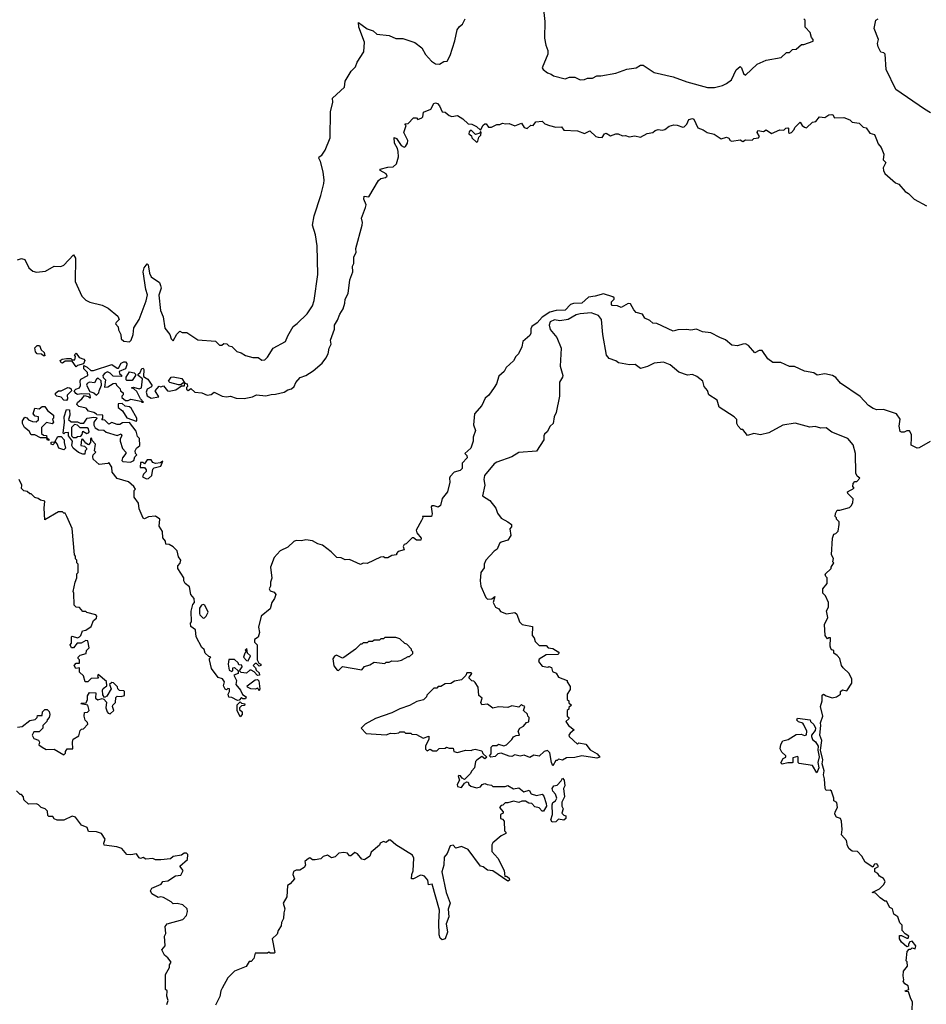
# Model space of a CAD drawing. Extents: x 2494106 to 2685573, y 758056 to 915185.
# Tile 320 of 507: x 2584172 to 2590808, y 881926 to 889129. Entities that reach past the tile are written whole.
import ezdxf

# ---------------------------------------------------------------- set-up
doc = ezdxf.new("R2010")
doc.units = 0

msp = doc.modelspace()

# ---------------------------------------------------------------- linework, layer by layer
at = {"layer": '0CON05XD'}
for points in [[(2588003.3, 889225), (2588016.2, 889115), (2588013.3, 888995), (2588023.3, 888943.3), (2588036.2, 888905), (2588036.2, 888876.2), (2587997, 888777), (2588003.6, 888763.6), (2588035, 888740), (2588061.7, 888731.7), (2588078.3, 888718.3), (2588165, 888697.5), (2588195, 888707.5), (2588235, 888707.5), (2588275, 888690), (2588305, 888692.5), (2588328.3, 888701.7), (2588365, 888702.5), (2588395, 888717.5), (2588425, 888717.5), (2588535, 888737.5), (2588615, 888767.5), (2588685, 888777.5), (2588715, 888796.7), (2588735, 888797.5), (2588815, 888742.5), (2588955, 888710), (2589055, 888673.8), (2589205, 888632), (2589256.1, 888633.9), (2589315, 888646.7), (2589345, 888663.3), (2589380.5, 888689.5), (2589415, 888762.5), (2589445, 888787.5), (2589455.9, 888775.9), (2589468.8, 888735), (2589485, 888723.8), (2589570, 888805), (2589635, 888832.5), (2589745, 888852.5), (2589785, 888890), (2589805, 888890), (2589828.3, 888911.7), (2589855, 888912.5), (2589893, 888947), (2589911.7, 888948.3), (2589978.3, 888971.7), (2589980, 888985), (2589968.3, 888998.3), (2589956.7, 889035), (2589920, 889075), (2589920, 889125), (2589910, 889135)], [(2584155, 887372.5), (2584185, 887382.5), (2584210, 887375), (2584237.5, 887315), (2584268.3, 887288.3), (2584295, 887282.5), (2584361.7, 887288.3), (2584423, 887327), (2584473, 887323), (2584495, 887333.3), (2584565, 887410), (2584580, 887385), (2584576.7, 887215), (2584626.4, 887106.4), (2584655, 887077.5), (2584685, 887062.5), (2584775, 887040), (2584818.3, 887018.3), (2584889.3, 886959.3), (2584900, 886935), (2584877.5, 886915), (2584873.9, 886903.9), (2584891.7, 886881.7), (2584895, 886860), (2584912.5, 886825), (2584913.8, 886795), (2584935, 886776.7), (2584975, 886772.5), (2584987.5, 886785), (2585002.5, 886825), (2585007.5, 886875), (2585046.7, 886935), (2585097, 887073), (2585107, 887117), (2585095.6, 887155), (2585076.1, 887283.9), (2585083.3, 887315), (2585105, 887342.5), (2585112.5, 887335), (2585122.9, 887275), (2585135, 887248.8), (2585195, 887206.7), (2585203.3, 887185), (2585206.2, 887165), (2585189.2, 887115), (2585201.2, 887001.2), (2585220.8, 886955), (2585235, 886872.5), (2585270, 886825), (2585280, 886795), (2585295, 886780), (2585321.7, 886828.3), (2585345, 886850), (2585361.7, 886841.7), (2585395, 886840), (2585475, 886786.7), (2585605, 886776.7), (2585635, 886747.5), (2585651.7, 886748.3), (2585665, 886760), (2585687, 886757), (2585703, 886743), (2585725, 886737.5), (2585761.7, 886701.7), (2585792.5, 886692.5), (2585825, 886672.5), (2585877, 886657), (2585916.7, 886656.7), (2585945, 886637.5), (2585965, 886640), (2585985, 886660), (2586027.5, 886725), (2586117.5, 886775), (2586133.3, 886816.7), (2586172.5, 886885), (2586203, 886907), (2586275, 886977.5), (2586313.9, 887036.1), (2586326.2, 887075), (2586353.9, 887266.1), (2586350, 887475), (2586338, 887555), (2586314.2, 887625), (2586327.5, 887695), (2586376.4, 887843.6), (2586398.3, 887931.7), (2586401.2, 887955), (2586393.3, 888015), (2586372.3, 888092.3), (2586360, 888115), (2586363.6, 888126.4), (2586383, 888137), (2586407.5, 888175), (2586443.3, 888265), (2586446.7, 888455), (2586463.3, 888525), (2586460, 888555), (2586548.8, 888635), (2586555, 888680), (2586597, 888753), (2586630, 888785), (2586641.7, 888818.3), (2586690, 888895), (2586696.2, 888965), (2586654, 889075), (2586651.7, 889108.3), (2586715, 889063.3), (2586758.3, 889048.3), (2586785, 889022.5), (2586875, 889013.3), (2586925, 888992.5), (2586975, 888992.5), (2587065, 888962.5), (2587115, 888922.5), (2587142.5, 888875), (2587186.1, 888826.1), (2587215, 888806.7), (2587245, 888803.3), (2587275, 888822.5), (2587300, 888825), (2587322, 888868)], [(2587322, 888868), (2587355.7, 888974.3), (2587373.8, 889055), (2587390.7, 889079.3), (2587413, 889097), (2587432.5, 889135)], [(2590838.8, 888448.8), (2590795, 888475.8), (2590585, 888619.2), (2590512.5, 888765), (2590507, 888877), (2590497.5, 888887.5), (2590475, 888892.5), (2590455, 888930), (2590450, 888955), (2590457.5, 888985), (2590426, 889065), (2590437.5, 889125), (2590455, 889136.2)], [(2585096.7, 886506.7), (2585109.3, 886499.3), (2585140, 886455), (2585136.7, 886443.3), (2585103.6, 886426.4), (2585097.5, 886405), (2585105, 886377.5), (2585135, 886360), (2585190, 886370), (2585162.5, 886415), (2585193, 886447), (2585205, 886443.3), (2585225, 886450), (2585253.6, 886413.6), (2585265, 886412.5), (2585315, 886422.5), (2585355, 886450), (2585378.3, 886451.7), (2585380, 886470), (2585365, 886470), (2585351.7, 886458.3), (2585335, 886457.5), (2585270, 886475), (2585260, 886485), (2585280, 886515), (2585295, 886517.5), (2585357.5, 886505), (2585380, 886470), (2585396.7, 886465), (2585400, 886445), (2585392.5, 886437.5), (2585392.5, 886425), (2585405, 886417.5), (2585425, 886430), (2585453.6, 886403.6), (2585505, 886398.8), (2585545, 886383.3), (2585573.6, 886386.4), (2585595, 886403.3), (2585654.2, 886374.2), (2585685, 886370), (2585715, 886376), (2585755, 886361.4), (2585815, 886357.5), (2585875, 886369.2), (2585905, 886383.8), (2585973.6, 886376.4), (2586011.7, 886388.3), (2586045, 886390), (2586106.4, 886403.6), (2586135, 886422.5), (2586160.7, 886429.3), (2586180, 886445), (2586193.8, 886475), (2586225, 886512.5), (2586265, 886526.7), (2586320.7, 886559.3), (2586385, 886616.7), (2586413, 886653), (2586430, 886685), (2586437.5, 886725), (2586452.5, 886755), (2586446.7, 886785), (2586476.7, 886865), (2586476.2, 886895), (2586498.1, 886931.9), (2586514, 886975), (2586540, 887015), (2586552.5, 887055), (2586553.3, 887085), (2586576.7, 887125), (2586587.5, 887225), (2586610, 887285), (2586607.5, 887325), (2586617.5, 887345), (2586617.5, 887395), (2586633.3, 887425), (2586631.2, 887455), (2586677.5, 887625), (2586680, 887645), (2586673.6, 887676.4), (2586703.8, 887755), (2586706.7, 887775), (2586691.2, 887815), (2586693, 887837), (2586726.4, 887833.6), (2586797.3, 887952.7), (2586815, 887966.7), (2586850, 887975), (2586862.5, 887985), (2586855, 888002.5), (2586810, 888025), (2586810, 888035), (2586865, 888050), (2586905, 888053.3), (2586930, 888075), (2586943.6, 888126.4), (2586942.5, 888165), (2586936.9, 888186.9), (2586914.2, 888225), (2586911.7, 888268.3), (2586929.5, 888259.5), (2586965, 888210), (2586985, 888197.5), (2586995, 888202.5), (2587010, 888225), (2587013.3, 888245), (2587007.5, 888255), (2586983.9, 888303.9), (2587000, 888355), (2586991.7, 888368.3), (2587015, 888370), (2587055, 888410), (2587075, 888410), (2587085, 888400), (2587115, 888410), (2587121.7, 888418.3), (2587127, 888453), (2587180, 888475), (2587203.6, 888516.4), (2587215, 888520), (2587230, 888515), (2587245, 888500), (2587263.9, 888453.9), (2587285, 888452.5), (2587315, 888427.5), (2587335, 888420), (2587375, 888427.5), (2587415, 888403.3), (2587455, 888367.5), (2587480, 888365), (2587515, 888347.5), (2587545, 888320), (2587565, 888356.7), (2587577, 888367), (2587586.4, 888366.4), (2587603, 888343), (2587625, 888342.5), (2587665, 888362.5), (2587685, 888362.5), (2587705, 888372.5), (2587727, 888367), (2587755, 888370), (2587795, 888352.5), (2587845, 888372.5), (2587865, 888340), (2587885, 888332.5), (2587913.3, 888356.7), (2587930, 888355), (2587948.3, 888381.7), (2587995, 888387.5), (2588015, 888367.5), (2588050, 888355), (2588095, 888343.8), (2588136.2, 888346.2), (2588155, 888320), (2588255, 888316.7), (2588305, 888296.7), (2588345, 888316.7), (2588387.5, 888275), (2588405, 888268.8), (2588435, 888267.5), (2588452.5, 888295), (2588465, 888298.8), (2588495, 888280), (2588535, 888293.3), (2588553, 888293), (2588585, 888280), (2588605, 888282.5), (2588631.7, 888271.7), (2588675, 888280), (2588715, 888270), (2588765, 888297.5), (2588806.2, 888303.8), (2588821.7, 888318.3), (2588845, 888326.7), (2588875, 888320), (2588893.9, 888326.1), (2588925, 888350), (2588960, 888360), (2588985, 888358.6), (2589025, 888344), (2589035, 888346.2), (2589055.8, 888364.2), (2589070.5, 888399.5), (2589095, 888407.5), (2589105, 888402.5), (2589135, 888338.8), (2589175, 888323.8), (2589203.2, 888303.2), (2589255, 888291.2), (2589305, 888258), (2589345, 888270), (2589363, 888263), (2589372.5, 888245), (2589385, 888240), (2589445, 888250), (2589465, 888237.5), (2589485, 888250), (2589531.7, 888248.3), (2589545, 888260), (2589580, 888265), (2589587.5, 888275), (2589570, 888305), (2589575, 888317.5), (2589615, 888310), (2589635, 888322.5), (2589675, 888297.5), (2589735, 888322.5), (2589765, 888320), (2589780, 888335), (2589795, 888337.5), (2589800, 888335), (2589800, 888305), (2589805, 888300), (2589820, 888305), (2589840, 888325), (2589845, 888340), (2589885, 888380), (2589900, 888355), (2589915, 888342.5), (2589931.7, 888338.3), (2589975, 888380), (2590000, 888385), (2590025, 888417.5), (2590065, 888412.5), (2590095, 888433.3), (2590115, 888436.2), (2590123, 888433), (2590135, 888410), (2590203, 888413), (2590247, 888397), (2590265, 888380), (2590315, 888372.5), (2590345, 888342.5), (2590368.3, 888338.3), (2590395, 888300), (2590429.3, 888289.3), (2590443.3, 888253.3), (2590455, 888220), (2590477.5, 888195), (2590496.4, 888146.4), (2590492.5, 888105), (2590510, 888085), (2590492.5, 888045), (2590493.3, 888025), (2590503.3, 888005), (2590582.5, 887935), (2590607.5, 887925), (2590652.3, 887872.3), (2590677.5, 887857.5), (2590717.5, 887815), (2590808.3, 887768.3)], [(2587515, 888232.5), (2587525, 888240), (2587531.2, 888268.8), (2587547.5, 888285), (2587550, 888305), (2587545, 888310), (2587540, 888300), (2587508.3, 888288.3), (2587475, 888320), (2587461.7, 888308.3), (2587460, 888295), (2587478.3, 888278.3), (2587480, 888265), (2587515, 888232.5)], [(2590699.3, 886070.7), (2590700, 886095), (2590685, 886122.5), (2590665, 886122.5), (2590645, 886111.2), (2590625, 886111.2), (2590615, 886117.5), (2590608.9, 886155), (2590616.7, 886206.7), (2590590, 886245), (2590495, 886277.5), (2590445, 886274.2), (2590417.5, 886285), (2590385, 886306.7), (2590323, 886373), (2590179.5, 886469.5), (2590145, 886512.5), (2590120, 886525), (2590065, 886537.5), (2590008.3, 886528.3), (2589985, 886546.7), (2589915, 886557.5), (2589841.7, 886591.7), (2589805, 886592.5), (2589741.7, 886621.7), (2589685, 886622.5), (2589647, 886647), (2589605, 886710), (2589585, 886710), (2589553, 886693), (2589505.9, 886745.9), (2589485, 886756.7), (2589463.6, 886756.4), (2589425, 886743.3), (2589385, 886747.5), (2589338.3, 886788.3), (2589295, 886803.8), (2589229.2, 886839.2), (2589170, 886845), (2589125, 886866), (2589085, 886856.7), (2589055, 886862.5), (2588989.3, 886860.7), (2588955, 886850), (2588835, 886907.5), (2588805, 886910), (2588785, 886927.5), (2588747.5, 886945), (2588730, 886975), (2588685, 886987.5), (2588666.4, 887006.4), (2588641.7, 887051.7), (2588625, 887052.5), (2588575, 887022.5), (2588546.1, 887036.1), (2588509.3, 887039.3), (2588502.5, 887045), (2588503.8, 887065), (2588523.3, 887085), (2588523.3, 887095), (2588512.3, 887102.3), (2588445, 887122.9), (2588384, 887106), (2588335, 887100.4), (2588285, 887054.4), (2588225, 887052.9), (2588204, 887046), (2588165, 887004.4), (2588097.3, 887002.7), (2588051.1, 886988.9), (2587996.3, 886953.7), (2587959.1, 886910.9), (2587920.8, 886885), (2587913.1, 886866.9), (2587913.8, 886835), (2587905, 886820), (2587853.3, 886775), (2587846.2, 886735), (2587823.3, 886685), (2587803.3, 886665), (2587785.9, 886634.1), (2587733.3, 886585), (2587717.5, 886555), (2587679.3, 886520.7), (2587662.5, 886465), (2587645, 886437.5), (2587605, 886382.5), (2587579.3, 886360.7), (2587555, 886307.5), (2587500, 886245), (2587493.3, 886165), (2587506.7, 886125), (2587490, 886075), (2587491.2, 886045), (2587473.3, 885995), (2587430, 885955), (2587445, 885940), (2587446.7, 885925), (2587410, 885885), (2587410, 885845), (2587395, 885830), (2587351.7, 885818.3), (2587323, 885787), (2587317.5, 885775), (2587320, 885745), (2587303.3, 885675), (2587263, 885627), (2587252.5, 885575), (2587235, 885562.5), (2587205, 885572.5), (2587188.3, 885571.7), (2587182.5, 885565), (2587191.2, 885515), (2587186.4, 885493.6), (2587120, 885495), (2587122.5, 885485), (2587113.3, 885465), (2587072.5, 885395), (2587077.5, 885375), (2587110, 885335), (2587108.3, 885321.7), (2587075, 885322.5), (2587055, 885337.5), (2587045, 885337.5), (2587000, 885295), (2586985, 885290), (2586977.5, 885275), (2586985, 885250), (2586941.7, 885238.3), (2586930, 885225), (2586930, 885215), (2586895, 885210), (2586865, 885192.5), (2586845, 885192.5), (2586835, 885200), (2586813, 885197), (2586715, 885150), (2586685, 885152.5), (2586665, 885142.5), (2586585, 885180), (2586555, 885177.5), (2586525, 885193.3), (2586494.1, 885194.1), (2586451.2, 885235), (2586387.5, 885285), (2586354, 885294), (2586315, 885316.7), (2586265, 885323.3), (2586235, 885316.7), (2586195, 885320), (2586177, 885313), (2586135, 885270), (2586077.7, 885242.3), (2586034.3, 885195.7), (2586007.5, 885125), (2586016, 885044), (2586007.5, 885015), (2586007.5, 884985), (2585997.5, 884965), (2586005, 884950), (2586035, 884940), (2586047.5, 884925), (2586037.5, 884895), (2586016.7, 884865), (2586005, 884820), (2585940, 884765), (2585920, 884685), (2585926.2, 884645), (2585917.5, 884612.5), (2585890, 884595), (2585890, 884575), (2585910, 884555), (2585910, 884445), (2585921.7, 884421.7), (2585937.5, 884415), (2585937.5, 884405), (2585925, 884400), (2585905, 884420), (2585895, 884420), (2585880, 884405), (2585898.3, 884388.3), (2585901.7, 884371.7), (2585925, 884350), (2585927, 884333), (2585911.7, 884331.7), (2585888.3, 884358.3), (2585865, 884370), (2585855, 884370), (2585831.7, 884348.3), (2585793, 884353), (2585780, 884365), (2585800, 884395), (2585798.3, 884408.3), (2585775, 884410), (2585770, 884425), (2585745, 884447.5), (2585701.7, 884448.3), (2585697.5, 884415), (2585705, 884370), (2585725, 884360), (2585731.7, 884368.3), (2585732.5, 884387.5), (2585745, 884390), (2585770, 884365), (2585770, 884345), (2585740, 884335), (2585757.5, 884295), (2585752.5, 884265), (2585787.5, 884225), (2585801.7, 884191.7), (2585830, 884175), (2585825, 884160), (2585805, 884160), (2585795, 884170), (2585778.3, 884151.7), (2585765, 884147.5), (2585725, 884170), (2585703.6, 884173.6), (2585697.5, 884195), (2585707.5, 884215), (2585707.5, 884235), (2585695, 884237.5), (2585685, 884227.5), (2585675, 884232.5), (2585662.5, 884255), (2585670, 884285), (2585657, 884307), (2585625, 884317.5), (2585575, 884382.5), (2585560, 884445), (2585560, 884455), (2585570, 884465), (2585555, 884470), (2585530, 884495), (2585522.5, 884522.5), (2585505, 884537.5), (2585463.3, 884615), (2585457.5, 884665), (2585425, 884690), (2585422.5, 884715), (2585430, 884725), (2585427, 884803), (2585438.3, 884851.7), (2585450, 884865), (2585447.5, 884895), (2585423.3, 884925), (2585415, 884980), (2585383.3, 885005), (2585373.3, 885025), (2585372.5, 885045), (2585330, 885115), (2585330, 885135), (2585345.9, 885154.1), (2585350, 885175), (2585335, 885200), (2585323.6, 885243.6), (2585295, 885273.3), (2585265, 885290), (2585241.7, 885291.7), (2585240, 885315), (2585218.3, 885338.3), (2585217.5, 885385), (2585193.3, 885425), (2585197.5, 885475), (2585165, 885497.5), (2585115, 885492.5), (2585085, 885477.5), (2585075, 885482.5), (2585045, 885550), (2585041.7, 885591.7), (2585010, 885635), (2585010, 885685), (2585020, 885695), (2585007.5, 885715), (2584967.7, 885747.7), (2584885, 885772.5), (2584849.3, 885819.3), (2584846.4, 885856.4), (2584825, 885890), (2584817.5, 885882.5), (2584754.2, 885874.2), (2584710, 885915), (2584707, 885933), (2584710, 885945), (2584730, 885965), (2584720, 885975), (2584727.5, 886025), (2584701.7, 886051.7), (2584698.3, 886068.3), (2584690, 886065), (2584690, 886035), (2584675, 886020), (2584655, 886030), (2584635, 886060), (2584623, 886057), (2584620, 886015), (2584645, 886010), (2584660, 885995), (2584660, 885985), (2584650, 885975), (2584648.3, 885951.7), (2584635, 885950), (2584601.7, 885961.7), (2584562.5, 885995), (2584552.5, 886015), (2584557, 886047), (2584530, 886085), (2584528.3, 886108.3), (2584502.5, 886107.5), (2584495, 886100), (2584490, 886105), (2584500, 886185), (2584497.5, 886225), (2584515, 886277.5), (2584536.7, 886275), (2584538.8, 886235), (2584530, 886205), (2584548.3, 886188.3), (2584595, 886187.5), (2584615, 886177.5), (2584641.7, 886178.3), (2584666.4, 886213.6), (2584715, 886222.5), (2584735, 886220), (2584737, 886213), (2584713.3, 886185), (2584713.9, 886163.9), (2584725, 886142.5), (2584748.3, 886128.3), (2584787, 886127), (2584805, 886112.5), (2584885, 886087.5), (2584915, 886100), (2584920, 886085), (2584908.3, 886061.7), (2584907.5, 886045), (2584923, 885993), (2584947.5, 885965), (2584947.5, 885955), (2584923.8, 885925), (2584920, 885905), (2584926.4, 885896.4), (2584983, 885893), (2585006.4, 885903.6), (2585015, 885930), (2585030, 885945), (2585020, 885955), (2585017.5, 885975), (2585027.5, 885995), (2585050, 886015), (2585047.5, 886065), (2585035, 886080), (2585025, 886120), (2584975, 886182.5), (2584925, 886180), (2584905, 886167.5), (2584885, 886167.5), (2584845, 886182.5), (2584825, 886170), (2584795, 886200), (2584771.7, 886201.7), (2584780, 886215), (2584780, 886235), (2584737.5, 886237.5), (2584733, 886243), (2584715, 886256.7), (2584676.4, 886266.4), (2584658.3, 886288.3), (2584605, 886300), (2584590, 886315), (2584595, 886327.5), (2584627.5, 886355), (2584645, 886380), (2584671.7, 886371.7), (2584685, 886360), (2584690, 886365), (2584685, 886390), (2584625, 886392.5), (2584595, 886387.5), (2584582.5, 886395), (2584570, 886415), (2584583, 886427), (2584610, 886435), (2584617.5, 886452.5), (2584613.8, 886486.2), (2584620, 886500), (2584670, 886525), (2584668.3, 886548.3), (2584640, 886575), (2584641.7, 886598.3), (2584665, 886587.5), (2584693, 886563), (2584713, 886563), (2584845, 886606.2), (2584885, 886580), (2584895, 886580), (2584913.6, 886616.4), (2584933.9, 886626.1), (2584946.7, 886625), (2584956, 886615), (2584956.2, 886605), (2584946.2, 886573.8), (2584900, 886555), (2584901.7, 886541.7), (2584920, 886525), (2584915, 886520), (2584855, 886522.5), (2584835, 886542.5), (2584815, 886552.5), (2584795, 886542.5), (2584780, 886525), (2584781.7, 886511.7), (2584800, 886495), (2584791.7, 886441.7), (2584816.4, 886443.6), (2584855, 886467.5), (2584875, 886470), (2584880, 886455), (2584908.3, 886428.3), (2584910, 886415), (2584928.3, 886398.3), (2584930, 886385), (2584920, 886375), (2584920, 886365), (2584945, 886342.5), (2584965, 886342.5), (2584985, 886352.5), (2585057.5, 886337.5), (2585065, 886330), (2585078.3, 886331.7), (2585056.7, 886356.7), (2585029.3, 886409.3), (2585008.3, 886428.3), (2584990, 886435), (2585005, 886440), (2585045, 886427.5), (2585062.5, 886435), (2585071.7, 886501.7), (2585040, 886525), (2585040, 886535), (2585052.5, 886547.5), (2585065, 886577.5), (2585075, 886580), (2585079.3, 886569.3), (2585078.3, 886518.3), (2585096.7, 886506.7)], [(2590271.7, 886018.3), (2590232.5, 886065), (2590115, 886110.8), (2590075, 886144.2), (2590035, 886140.8), (2589995, 886152.5), (2589955, 886149.2), (2589847, 886177), (2589757.7, 886162.3), (2589655, 886107.5), (2589595, 886092.5), (2589545, 886102.5), (2589498.3, 886088.3), (2589465, 886130), (2589451.7, 886131.7), (2589430, 886155), (2589420, 886175), (2589420, 886205), (2589400, 886225), (2589291.2, 886295), (2589276.7, 886345), (2589216.2, 886385), (2589205.7, 886415.7), (2589182.5, 886445), (2589172.5, 886485), (2589128.3, 886518.3), (2589095, 886532.9), (2589058.8, 886528.8), (2588995, 886551.2), (2588932.5, 886605), (2588885, 886623.3), (2588815, 886617.5), (2588767, 886593), (2588715, 886576.7), (2588675.8, 886605.8), (2588633.9, 886603.9), (2588555, 886620), (2588534, 886634), (2588485, 886650), (2588466, 886675), (2588438.8, 886825), (2588431.2, 886935), (2588408, 886965), (2588355, 886984.4), (2588275, 886976.8), (2588245, 886971.2), (2588185, 886936.7), (2588125, 886926.9), (2588085, 886934.2), (2588055, 886918), (2588046, 886895), (2588053.4, 886863.4), (2588104.2, 886805), (2588133.8, 886725), (2588126.7, 886595), (2588146, 886525), (2588145.8, 886514.2), (2588123.6, 886476.4), (2588122.5, 886375), (2588097.5, 886255), (2588082.5, 886225), (2588077.5, 886175), (2588053.3, 886155), (2588032.5, 886115), (2588013.3, 886096.7), (2588007.5, 886085), (2588007.5, 886055), (2587955, 885972.5), (2587825, 885963.3), (2587775, 885930), (2587665, 885892), (2587645, 885878.8), (2587573.8, 885795), (2587568.8, 885765), (2587576.7, 885725), (2587560, 885645), (2587611.7, 885611.7), (2587656.7, 885555), (2587669.3, 885519.3), (2587695, 885482.5), (2587745, 885456.7), (2587772.5, 885435), (2587771.7, 885418.3), (2587760, 885405), (2587767.5, 885355), (2587745, 885322.5), (2587695, 885307.5), (2587683.9, 885296.1), (2587667.5, 885255), (2587645, 885240), (2587582.5, 885175), (2587572.5, 885145), (2587571.7, 885118.3), (2587546.7, 885085), (2587542.5, 885025), (2587547.5, 884985), (2587583.3, 884903.3), (2587595, 884890), (2587627.5, 884892.5), (2587648.3, 884908.3), (2587637.5, 884865), (2587655, 884832.5), (2587679.3, 884819.3), (2587690.7, 884800.7), (2587735, 884782.5), (2587795, 884792.5), (2587810.7, 884780.7), (2587830, 884725), (2587850, 884705), (2587925, 884690), (2587923, 884623), (2587937, 884607), (2587945, 884580), (2587975, 884550), (2588025, 884550), (2588040, 884535), (2588075, 884530), (2588112.5, 884505), (2588120, 884495), (2588110, 884485), (2588025, 884483.3), (2587975, 884450), (2587970, 884435), (2587995, 884400), (2588037, 884393), (2588045, 884397.5), (2588065, 884390), (2588071.7, 884361.7), (2588098.3, 884348.3), (2588115, 884320), (2588180, 884295), (2588180, 884285), (2588201.7, 884251.7), (2588201.7, 884228.3), (2588180, 884195), (2588180, 884155), (2588190, 884145), (2588191.7, 884131.7), (2588210, 884115), (2588191.7, 884098.3), (2588190, 884085), (2588180, 884075), (2588180, 884035), (2588190, 884025), (2588190, 884015), (2588170, 883995), (2588187.5, 883965), (2588230, 883935), (2588200.7, 883909.3), (2588190, 883895), (2588192.5, 883885), (2588255, 883830), (2588265, 883840), (2588315, 883830), (2588347, 883787), (2588399.3, 883759.3), (2588417, 883733), (2588395, 883727.5), (2588285, 883743.3), (2588235, 883732.5), (2588175, 883730), (2588145, 883712.5), (2588115, 883720), (2588105, 883710), (2588095, 883710), (2588075, 883670), (2588063.3, 883695), (2588051.2, 883765), (2588035, 883782.5), (2588010, 883775), (2587975, 883742.5), (2587935, 883747.5), (2587905, 883732.5), (2587865, 883747.5), (2587835, 883742.5), (2587795, 883750), (2587775, 883740), (2587755, 883741.2), (2587695, 883762.5), (2587671.7, 883758.3), (2587651.7, 883738.3), (2587620, 883735), (2587610, 883745), (2587621.7, 883758.3), (2587621.7, 883808.3), (2587635, 883820), (2587665, 883820), (2587675, 883830), (2587715, 883817.5), (2587735, 883823.3), (2587775, 883862.5), (2587785, 883882.5), (2587805, 883892.5), (2587830, 883895), (2587820, 883925), (2587832.5, 883945), (2587858.3, 883961.7), (2587881.7, 883988.3), (2587898.3, 883991.7), (2587900, 884025), (2587890, 884035), (2587888.3, 884048.3), (2587860, 884075), (2587870, 884105), (2587851.7, 884111.7), (2587845, 884120), (2587825, 884100), (2587775, 884110), (2587745, 884097.5), (2587675, 884102.5), (2587635, 884093.3), (2587595, 884122.5), (2587555, 884117.5), (2587547.5, 884135), (2587557.5, 884165), (2587532.5, 884185), (2587527.5, 884245), (2587505, 884280), (2587495, 884290), (2587481.7, 884291.7), (2587460, 884315), (2587480, 884345), (2587475, 884350), (2587445, 884350), (2587438.3, 884331.7), (2587405, 884300), (2587355, 884290), (2587327, 884273), (2587285, 884270), (2587255, 884250), (2587235, 884250), (2587225, 884240), (2587201.7, 884238.3), (2587151.7, 884188.3), (2587150, 884175), (2587127, 884153), (2587078.3, 884141.7), (2587025, 884112.5), (2586955, 884087.5), (2586895, 884057.5), (2586775, 884016.7), (2586700, 883975), (2586670, 883945), (2586708.3, 883908.3), (2586855, 883897.5), (2586885, 883910), (2586915, 883907.5), (2586947, 883913), (2586955, 883920), (2586985, 883920), (2586995, 883910), (2587035, 883910), (2587043, 883903), (2587075, 883900), (2587125, 883872.5), (2587167, 883887), (2587167.5, 883865), (2587142.5, 883815), (2587143, 883793), (2587155, 883780), (2587175, 883792.5), (2587195, 883780), (2587225, 883780), (2587243, 883797), (2587285, 883800), (2587295, 883807.5), (2587315, 883800), (2587345, 883800), (2587350, 883775), (2587375, 883767.5), (2587433.6, 883786.4), (2587475, 883782.5), (2587485, 883787.5), (2587505, 883792.5), (2587555, 883780), (2587561.7, 883761.7), (2587590, 883735), (2587575, 883722.5), (2587555, 883740), (2587517, 883713), (2587507.5, 883702.5), (2587500, 883655), (2587480, 883635), (2587468.3, 883611.7), (2587428.3, 883571.7), (2587410, 883580), (2587398.3, 883598.3), (2587385, 883600), (2587380, 883595), (2587390, 883565), (2587372.5, 883535), (2587375, 883520), (2587405, 883512.5), (2587427, 883543), (2587445, 883552.5), (2587455, 883550), (2587460, 883535), (2587473, 883523), (2587515, 883510), (2587545, 883517.5), (2587557.5, 883535), (2587575, 883542.5), (2587593, 883533), (2587625, 883530), (2587635, 883520), (2587725, 883520), (2587745, 883527.5), (2587785, 883503.3), (2587825, 883510), (2587860.7, 883480.7), (2587901.7, 883491.7), (2587916.4, 883466.4), (2587955, 883453.3), (2587995, 883462.5), (2588008, 883448), (2588026.2, 883395), (2588028, 883375), (2588005, 883340), (2587995, 883340), (2587975, 883362.5), (2587941.7, 883371.7), (2587920, 883395), (2587898.3, 883398.3), (2587875, 883413.3), (2587847, 883413), (2587825, 883402.5), (2587785, 883413.3), (2587745, 883400), (2587725, 883400), (2587708.3, 883381.7), (2587695, 883380), (2587683, 883367), (2587710, 883335), (2587710, 883325), (2587690, 883315), (2587690, 883285), (2587705, 883280), (2587717, 883267), (2587720, 883195), (2587730, 883185), (2587730, 883175), (2587695, 883157.5), (2587633.6, 883106.4), (2587627, 883093), (2587626.7, 883045), (2587672, 882995), (2587716.7, 882905), (2587721.7, 882861.7), (2587735, 882862.5), (2587755, 882850), (2587757.5, 882835), (2587745, 882827.5), (2587635, 882903.3), (2587595, 882907.5), (2587565, 882932.5), (2587545, 882937.5), (2587455, 883057.5), (2587405, 883080), (2587365, 883067.5), (2587345, 883090), (2587323.6, 883086.4), (2587300.7, 883029.3), (2587278.3, 883001.7), (2587275.8, 882945), (2587261.4, 882895), (2587293.9, 882743.9), (2587322.5, 882665), (2587307, 882623), (2587312.5, 882565), (2587292, 882515), (2587303.3, 882455), (2587286.1, 882403.9), (2587265, 882397.5), (2587249.3, 882409.3), (2587242, 882435), (2587238.6, 882525), (2587244.2, 882615), (2587190, 882805), (2587165, 882800), (2587160, 882835), (2587135, 882862.5), (2587119.3, 882869.3), (2587105, 882870), (2587055, 882843.8), (2587040, 882845), (2587041.2, 882875), (2587052.5, 882902.5), (2587057.5, 882995), (2587046.1, 883016.1), (2586925, 883092.5), (2586885, 883127.5), (2586873, 883127), (2586855, 883110), (2586835, 883117.5), (2586810, 883105), (2586805, 883090), (2586745, 883040), (2586735, 883010), (2586695, 882983.8), (2586675, 882987.5), (2586645, 883027.5), (2586625, 883037.5), (2586595, 883012.5), (2586585, 883012.5), (2586570.7, 883030.7), (2586545, 883037.5), (2586508.3, 883031.7), (2586480, 883005), (2586455, 882996.7), (2586425, 883017.5), (2586393, 883007), (2586375, 882990), (2586335, 882982.5), (2586315, 882982.5), (2586295, 882997.5), (2586285, 882992.5), (2586258.3, 882971.7), (2586262.5, 882945), (2586253, 882927), (2586221.7, 882908.3), (2586195, 882906.7), (2586175, 882897.5), (2586170, 882875), (2586182.5, 882845), (2586151.7, 882808.3), (2586132.5, 882795), (2586127, 882713), (2586100, 882665), (2586113.3, 882625), (2586103.9, 882596.1), (2586102.5, 882555), (2586087.5, 882525), (2586085, 882500), (2586063.3, 882466.7), (2586055, 882440), (2586020, 882405), (2586040, 882305), (2586035, 882300), (2586005, 882300), (2585995, 882307.5), (2585985, 882300), (2585895, 882300), (2585885, 882260), (2585865, 882240), (2585851.7, 882238.3), (2585828.3, 882201.7), (2585745, 882167.5), (2585695, 882120), (2585653.3, 882045)], [(2584355, 886670), (2584345, 886670), (2584331.7, 886681.7), (2584300, 886685), (2584288.3, 886698.3), (2584281.7, 886728.3), (2584300, 886745), (2584316.4, 886746.4), (2584330, 886715), (2584350, 886695), (2584355, 886670)], [(2584585, 886590), (2584555, 886630), (2584505, 886630), (2584485, 886617.5), (2584475, 886620), (2584467.5, 886635), (2584483.6, 886646.4), (2584515, 886650), (2584545, 886650), (2584555, 886640), (2584575, 886640), (2584580, 886665), (2584572.5, 886677.5), (2584585, 886690), (2584607, 886657), (2584640, 886645), (2584647.5, 886635), (2584638.3, 886611.7), (2584595, 886600), (2584585, 886590)], [(2584735, 886382.5), (2584751.7, 886398.3), (2584752.5, 886415), (2584770, 886455), (2584767.5, 886487.5), (2584746.7, 886506.7), (2584735, 886500), (2584718.3, 886471.7), (2584683, 886477), (2584665, 886467.5), (2584660, 886455), (2584685, 886410), (2584715, 886400), (2584735, 886382.5)], [(2584995, 886490), (2584955, 886490), (2584950, 886495), (2584950, 886515), (2584975, 886552.5), (2585010, 886545), (2585020, 886535), (2585020, 886525), (2584995, 886490)], [(2584515, 886342.5), (2584495, 886346.7), (2584475, 886366.7), (2584443.9, 886373.9), (2584433.3, 886385), (2584433.9, 886396.1), (2584455, 886413.3), (2584476.4, 886413.6), (2584525, 886437.5), (2584537, 886437), (2584548.3, 886428.3), (2584550, 886415), (2584518.3, 886381.7), (2584522.5, 886355), (2584515, 886342.5)], [(2584385, 886050), (2584372.5, 886055), (2584370, 886070), (2584325, 886070), (2584281.7, 886091.7), (2584255, 886092.5), (2584240, 886120), (2584207, 886147), (2584193.3, 886175), (2584191.2, 886195), (2584208.3, 886221.7), (2584225, 886217.5), (2584235, 886202.5), (2584265, 886190), (2584291.7, 886188.3), (2584308.3, 886201.7), (2584310, 886225), (2584285, 886227.5), (2584270, 886245), (2584283, 886287), (2584315, 886282.5), (2584335, 886300), (2584355, 886300), (2584375, 886270), (2584420, 886235), (2584420, 886215), (2584412.5, 886207.5), (2584420, 886185), (2584408.3, 886171.7), (2584368.3, 886181.7), (2584332.5, 886145), (2584331.7, 886101.7), (2584345, 886090), (2584368.3, 886088.3), (2584370, 886070), (2584385, 886060), (2584385, 886050)], [(2585025, 886192.5), (2585030, 886195), (2585030, 886215), (2584987.7, 886287.7), (2584975, 886296.7), (2584943, 886303), (2584921.7, 886321.7), (2584891.7, 886318.3), (2584893, 886293), (2584925, 886267.5), (2584955, 886217.5), (2585025, 886192.5)], [(2584585, 886072.5), (2584595, 886080), (2584618.3, 886081.7), (2584630, 886095), (2584635, 886120), (2584663, 886103), (2584675, 886107.5), (2584680, 886115), (2584676, 886136), (2584665, 886142.5), (2584615, 886142.5), (2584595, 886162.5), (2584571.7, 886168.3), (2584550, 886145), (2584550, 886085), (2584562.5, 886072.5), (2584585, 886072.5)], [(2584495, 885982.5), (2584457.5, 885995), (2584446.7, 886026.7), (2584435, 886040), (2584415, 886020), (2584402.5, 886025), (2584401.7, 886038.3), (2584430, 886040), (2584450.7, 886079.3), (2584475, 886080), (2584497.5, 886055), (2584496.7, 886035), (2584507.5, 885995), (2584495, 885982.5)], [(2590835, 886043.3), (2590755, 885996.7), (2590740, 885995), (2590696.4, 886016.4), (2590699.3, 886070.7)], [(2590703.3, 881885), (2590706.7, 881945), (2590693.3, 881965), (2590678.3, 882018.3), (2590655, 882020), (2590652.5, 882025), (2590680, 882035), (2590675, 882060), (2590650, 882075), (2590637.5, 882095), (2590642.5, 882105), (2590637.5, 882135), (2590640.7, 882169.3), (2590670, 882205), (2590667, 882237), (2590660, 882245), (2590668.3, 882311.7), (2590681.7, 882328.3), (2590695, 882330), (2590705, 882340), (2590725, 882332.5), (2590730, 882355), (2590705, 882387.5), (2590687, 882383), (2590677.5, 882365), (2590678.3, 882351.7), (2590665, 882347.5), (2590625, 882380), (2590610, 882405), (2590611.7, 882428.3), (2590625, 882430), (2590665, 882410), (2590675, 882410), (2590680, 882425), (2590651.7, 882441.7), (2590630, 882465), (2590630, 882505), (2590613, 882523), (2590600, 882565), (2590570, 882585), (2590560, 882625), (2590540, 882635), (2590515, 882680), (2590505, 882680), (2590470, 882705), (2590435, 882740), (2590410, 882745), (2590465, 882770), (2590496.4, 882803.6), (2590507.5, 882825), (2590495, 882847.5), (2590465, 882863.3), (2590453.3, 882883.3), (2590430, 882895), (2590431.2, 882918.8), (2590457.5, 882935), (2590452.5, 882945), (2590445, 882952.5), (2590428.3, 882951.7), (2590415, 882930), (2590360, 882965), (2590335, 883010), (2590303, 883043), (2590265, 883047.5), (2590243.6, 883063.6), (2590231.2, 883085), (2590223.3, 883125), (2590187.5, 883165), (2590192.5, 883205), (2590187.5, 883265), (2590180, 883285), (2590150, 883295), (2590137, 883317), (2590140, 883335), (2590156.7, 883365), (2590151.7, 883401.7), (2590130, 883415), (2590130, 883435), (2590112.5, 883485), (2590103, 883493), (2590075, 883490), (2590066.2, 883505), (2590063.3, 883575), (2590056, 883605), (2590058.8, 883635), (2590046, 883685), (2590051.2, 883715), (2590033.3, 883785), (2590042.5, 883855), (2590027.5, 883895), (2590036.1, 883966.1), (2590033.9, 883986.1), (2590050, 884035), (2590032.9, 884105), (2590044, 884145), (2590045, 884186.7), (2590056, 884196), (2590075, 884182.5), (2590118.3, 884168.3), (2590150, 884175), (2590180, 884195), (2590180, 884215), (2590193, 884227), (2590225, 884220), (2590262.5, 884275), (2590262.5, 884305), (2590242.5, 884345), (2590197.7, 884387.7), (2590186.7, 884405), (2590173.3, 884455), (2590155, 884477.5), (2590130, 884495), (2590130, 884515), (2590115, 884520), (2590109.3, 884529.3), (2590103.8, 884545), (2590106, 884606), (2590095, 884607.5), (2590085, 884600), (2590066.7, 884625), (2590063.3, 884705), (2590087.5, 884755), (2590077.5, 884805), (2590091.7, 884831.7), (2590092.5, 884865), (2590070, 884915), (2590050, 884935), (2590050, 884965), (2590082.5, 885005), (2590082.5, 885045), (2590072.5, 885055), (2590068.3, 885071.7), (2590110, 885115), (2590110, 885125), (2590130, 885155), (2590122.5, 885162.5), (2590127, 885187), (2590112.5, 885215), (2590120, 885335), (2590130, 885365), (2590145, 885370), (2590161.7, 885388.3), (2590170, 885435), (2590170, 885455), (2590150, 885475), (2590150, 885485), (2590140, 885495), (2590143, 885517), (2590155, 885540), (2590175, 885540), (2590245, 885560), (2590258.3, 885571.7), (2590270, 885595), (2590272.5, 885625), (2590233.6, 885663.6), (2590230, 885675), (2590278.3, 885701.7), (2590270, 885715), (2590273, 885737), (2590285, 885750), (2590298.3, 885751.7), (2590320, 885775), (2590300.7, 885790.7), (2590290.7, 885810.7), (2590290, 885955), (2590271.7, 886018.3)], [(2585100.7, 885770.7), (2585115, 885772.5), (2585140, 885795), (2585145, 885840), (2585155, 885850), (2585205, 885862.5), (2585218.3, 885898.3), (2585202.5, 885887.5), (2585165, 885882.5), (2585145, 885890), (2585135, 885910), (2585105, 885910), (2585085, 885880), (2585075, 885890), (2585055, 885890), (2585053.9, 885853.9), (2585085, 885852.5), (2585097.5, 885835), (2585097.5, 885825), (2585077.5, 885805), (2585070, 885785), (2585100.7, 885770.7)], [(2584155, 883952.5), (2584190.7, 883959.3), (2584245, 884002.5), (2584285, 884010), (2584300, 884025), (2584301.7, 884038.3), (2584335, 884040), (2584337.5, 884065), (2584355, 884082.5), (2584371.7, 884081.7), (2584387, 884067), (2584392.5, 884045), (2584387.5, 884025), (2584371.7, 884008.3), (2584370, 883995), (2584340, 883965), (2584340, 883945), (2584315, 883920), (2584275, 883920), (2584262.5, 883895), (2584275, 883870), (2584309.3, 883859.3), (2584317.5, 883845), (2584312.5, 883825), (2584335, 883807.5), (2584365, 883790), (2584425, 883792.5), (2584495, 883750), (2584507, 883763), (2584507.5, 883775), (2584520, 883795), (2584560, 883795), (2584557.5, 883845), (2584562.5, 883865), (2584605, 883890), (2584615, 883930), (2584625, 883940), (2584638.3, 883941.7), (2584670, 883975), (2584668.3, 883988.3), (2584650, 884005), (2584642.5, 884035), (2584645, 884060), (2584667, 884063), (2584680, 884075), (2584670, 884115), (2584620, 884125), (2584625, 884130), (2584658.3, 884131.7), (2584667.5, 884155), (2584668.3, 884181.7), (2584681.7, 884208.3), (2584730, 884205), (2584727.5, 884165), (2584743, 884153), (2584775, 884162.5), (2584788.3, 884158.3), (2584807, 884137), (2584802.5, 884095), (2584812.5, 884065), (2584820, 884055), (2584835, 884050), (2584860, 884075), (2584850, 884105), (2584852.5, 884115), (2584872.5, 884135), (2584875, 884170), (2584885, 884180), (2584915, 884177.5), (2584940, 884185), (2584940, 884215), (2584935, 884220), (2584901.7, 884221.7), (2584890, 884235), (2584888.3, 884248.3), (2584858.3, 884278.3), (2584845, 884280), (2584830, 884265), (2584840, 884235), (2584809.3, 884180.7), (2584791.7, 884171.7), (2584780.7, 884190.7), (2584777.5, 884225), (2584783.6, 884236.4), (2584810, 884255), (2584807, 884287), (2584745, 884340), (2584740, 884325), (2584748.3, 884311.7), (2584695, 884310), (2584670, 884285), (2584650, 884285), (2584638.3, 884328.3), (2584610, 884355), (2584608.3, 884388.3), (2584583, 884383), (2584570, 884405), (2584585, 884422.5), (2584608.3, 884421.7), (2584610, 884445), (2584600, 884455), (2584600, 884465), (2584615, 884480), (2584658.3, 884491.7), (2584660, 884515), (2584680, 884535), (2584670, 884585), (2584655, 884587.5), (2584621.7, 884568.3), (2584593, 884567), (2584566.4, 884533.6), (2584550, 884535), (2584540, 884555), (2584551.7, 884568.3), (2584550, 884615), (2584555, 884620), (2584595, 884607.5), (2584610, 884615), (2584620, 884625), (2584631.7, 884658.3), (2584655, 884662.5), (2584695, 884690), (2584712.5, 884735), (2584735, 884750), (2584737.5, 884765), (2584730, 884775), (2584663, 884793), (2584655, 884800), (2584635, 884800), (2584608.3, 884828.3), (2584585, 884832.5), (2584570, 884845), (2584567.5, 884935), (2584562.5, 884945), (2584577.5, 885015), (2584590, 885045), (2584590, 885075), (2584600, 885085), (2584600, 885145), (2584590, 885155), (2584590, 885175), (2584580, 885185), (2584580, 885205), (2584572.5, 885215), (2584556.4, 885406.4), (2584517.5, 885495), (2584505, 885520), (2584495, 885520), (2584485, 885530), (2584455, 885530), (2584355, 885470), (2584350, 885555), (2584356.1, 885606.1), (2584323, 885613), (2584307, 885627), (2584283, 885633), (2584255, 885660), (2584245, 885660), (2584227, 885677), (2584203, 885683), (2584185, 885700), (2584187.5, 885725), (2584166.7, 885765)], [(2585515, 884750), (2585525, 884752.5), (2585537.5, 884765), (2585550, 884795), (2585527, 884847), (2585515, 884850), (2585503.6, 884846.4), (2585487.5, 884825), (2585487.5, 884785), (2585490, 884775), (2585515, 884750)], [(2586505, 884367.5), (2586535, 884397.5), (2586675, 884372.5), (2586695, 884397.5), (2586735, 884410), (2586765, 884430), (2586845, 884420), (2586855, 884430), (2586875, 884430), (2586895, 884440), (2586935, 884437.5), (2586967, 884443), (2587015, 884470), (2587025, 884470), (2587048.3, 884491.7), (2587050, 884505), (2587040, 884515), (2587040, 884525), (2587005, 884560), (2586990, 884565), (2586955, 884600), (2586925, 884610), (2586845, 884610), (2586835, 884600), (2586815, 884600), (2586805, 884590), (2586765, 884590), (2586755, 884580), (2586725, 884580), (2586715, 884570), (2586685, 884570), (2586675, 884560), (2586665, 884560), (2586630, 884525), (2586545, 884462.5), (2586535, 884457.5), (2586489.3, 884480.7), (2586475, 884473.3), (2586463.9, 884453.9), (2586471.2, 884401.2), (2586495, 884370), (2586505, 884367.5)], [(2585845, 884440), (2585860, 884475), (2585840, 884495), (2585835, 884530), (2585823, 884517), (2585830, 884505), (2585820, 884495), (2585810, 884465), (2585831.7, 884441.7), (2585845, 884440)], [(2585925, 884220), (2585915, 884240), (2585895, 884232.5), (2585863.6, 884233.6), (2585840, 884245), (2585837.5, 884255), (2585895, 884300), (2585911.7, 884301.7), (2585921.7, 884291.7), (2585930, 884235), (2585925, 884220)], [(2585785, 884030), (2585762.5, 884075), (2585763, 884117), (2585785, 884140), (2585795, 884130), (2585820, 884125), (2585818.3, 884111.7), (2585795, 884110), (2585780, 884095), (2585781.7, 884081.7), (2585800, 884065), (2585800, 884045), (2585785, 884030)], [(2590005, 883620), (2589975, 883672.5), (2589877, 883687), (2589870, 883695), (2589870, 883735), (2589865, 883740), (2589831.7, 883728.3), (2589830, 883695), (2589825, 883692.5), (2589795, 883693.3), (2589753.3, 883683.3), (2589743.6, 883693.6), (2589760, 883725), (2589780, 883735), (2589780, 883745), (2589750.7, 883770.7), (2589737.5, 883795), (2589743, 883827), (2589756.7, 883853.3), (2589797, 883863), (2589855, 883900), (2589891.7, 883901.7), (2589915, 883892.5), (2589931.7, 883898.3), (2589932.5, 883925), (2589910.7, 883970.7), (2589903, 883983), (2589873, 883993), (2589860, 884005), (2589865, 884020), (2589958.3, 884008.3), (2589960, 883995), (2589983, 883973), (2589996.4, 883946.4), (2589995, 883930), (2589967.5, 883895), (2589966.7, 883885), (2589973.9, 883863.9), (2589996.4, 883846.4), (2590016.7, 883815), (2590013.8, 883785), (2590023.6, 883736.4), (2590014, 883695), (2590021.2, 883655), (2590005, 883620)], [(2588068.3, 883258.3), (2588060, 883275), (2588072.5, 883315), (2588068, 883385), (2588075, 883402.5), (2588092.5, 883415), (2588102.5, 883435), (2588093.6, 883463.6), (2588073.8, 883485), (2588070, 883505), (2588080, 883525), (2588105, 883530), (2588135, 883560), (2588145, 883580), (2588156.4, 883566.4), (2588162.5, 883525), (2588152.5, 883505), (2588160, 883445), (2588140, 883405), (2588140, 883375), (2588150, 883355), (2588140, 883325), (2588155, 883310), (2588170, 883305), (2588170, 883285), (2588155, 883272.5), (2588115, 883280), (2588095, 883260), (2588068.3, 883258.3)], [(2585248, 881925), (2585258.8, 881955), (2585247.5, 881985), (2585250, 882025), (2585240, 882035), (2585240, 882145), (2585267.5, 882195), (2585267.5, 882215), (2585280, 882235), (2585256.4, 882266.4), (2585232.5, 882285), (2585212.5, 882325), (2585236.7, 882355), (2585232.5, 882425), (2585242.5, 882445), (2585236.7, 882495), (2585250, 882515), (2585365, 882547.5), (2585393.6, 882576.4), (2585400, 882605), (2585397.5, 882625), (2585365, 882653.3), (2585325, 882662.5), (2585295, 882660), (2585280, 882675), (2585225, 882706.7), (2585205, 882712.5), (2585185, 882707.5), (2585140, 882735), (2585130, 882755), (2585140, 882775), (2585206.1, 882803.9), (2585220, 882825), (2585255, 882830), (2585313, 882867), (2585350, 882870), (2585367.5, 882905), (2585343, 882937), (2585400, 882985), (2585401.7, 883021.7), (2585391.7, 883031.7), (2585375, 883032.5), (2585355, 883017.5), (2585295, 883007.5), (2585275, 882990), (2585205, 882982.5), (2585165, 882983.3), (2585145, 882992.5), (2585095, 882987.5), (2585075, 883000), (2585055, 882993.3), (2585045, 882997.5), (2585027, 883027), (2584985, 883020), (2584955, 883022.5), (2584920, 883065), (2584882.5, 883077.5), (2584790, 883090), (2584787.5, 883105), (2584797.5, 883135), (2584770, 883175), (2584735, 883187.5), (2584675, 883190), (2584665, 883220), (2584625, 883237.5), (2584580, 883295), (2584555, 883302.5), (2584495, 883272.5), (2584445, 883272.5), (2584425, 883282.5), (2584415, 883300), (2584385, 883300), (2584378.3, 883308.3), (2584375, 883340), (2584357, 883357), (2584330, 883365), (2584310, 883385), (2584295, 883392.5), (2584235, 883390), (2584201.7, 883421.7), (2584200, 883445), (2584185, 883460), (2584175, 883460), (2584148.3, 883488.3)], [(2585653.3, 882045), (2585643.3, 882025), (2585636.4, 881983.6), (2585605, 881920)]]:
    msp.add_lwpolyline(points, dxfattribs=at)

doc.saveas('drawing.dxf')
